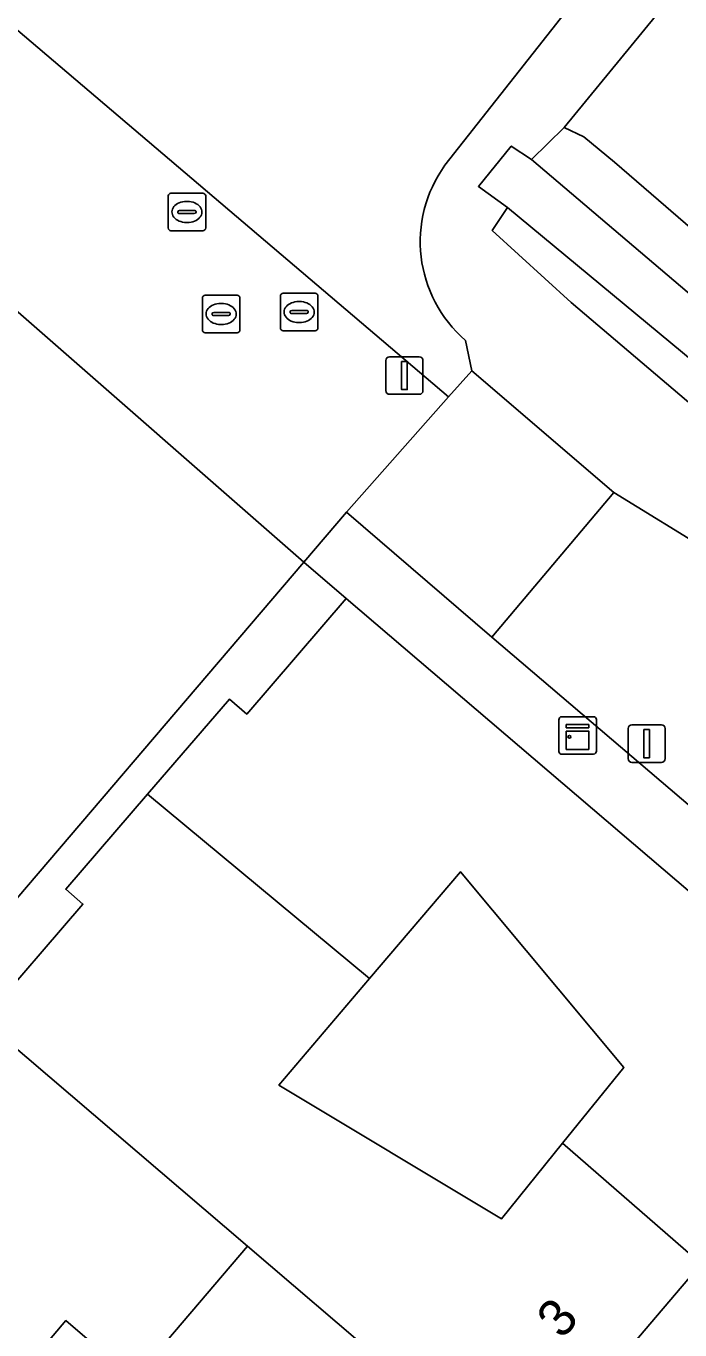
# Model space of a CAD drawing. Extents: x 156412 to 157779, y 382335 to 383768.
# Drawn here: x 157238.69 to 157256.13, y 382824.84 to 382859.59 of the extents above; entities that cross this region are included whole.
import ezdxf

# ---------------------------------------------------------------- set-up
doc = ezdxf.new("R2010")
doc.units = 0
for name, color, linetype in [('IMGEO_Erf', 7, 'Continuous'), ('IMGEO_Groenvoorziening', 7, 'Continuous'), ('IMGEO_Kast', 7, 'Continuous'), ('IMGEO_Lichtmast', 7, 'Continuous'), ('IMGEO_Oever', 7, 'Continuous'), ('IMGEO_Pand', 7, 'Continuous'), ('IMGEO_Pand_nummerreeks', 7, 'Continuous'), ('IMGEO_Parkeervlak_open', 7, 'Continuous'), ('IMGEO_Rijbaan_lokaal_open', 7, 'Continuous'), ('IMGEO_Rioolput', 7, 'Continuous'), ('IMGEO_Voetpad_open', 7, 'Continuous'), ('IMGEO_Waterloop', 7, 'Continuous')]:
    doc.layers.add(name, color=color, linetype=linetype)

msp = doc.modelspace()

# ---------------------------------------------------------------- linework, layer by layer
at = {"layer": 'IMGEO_Erf'}
for points in [[(157236.416, 382821.156), (157239.758, 382825.093), (157241.581, 382823.537), (157244.6, 382827.074), (157237.541, 382833.099), (157240.21, 382836.192), (157239.752, 382836.587), (157241.935, 382839.118), (157244.118, 382841.649), (157244.577, 382841.254), (157247.231, 382844.338), (157246.097, 382845.305), (157236.736, 382834.344), (157209.996, 382802.926), (157216.365, 382797.535), (157219.707, 382801.472), (157223.049, 382805.409), (157220.764, 382807.359), (157224.117, 382811.287), (157226.391, 382809.346), (157229.732, 382813.282), (157233.074, 382817.219)], [(157247.856, 382834.211), (157245.436, 382831.369), (157251.369, 382827.804), (157253, 382829.82), (157254.632, 382831.836), (157250.277, 382837.054)]]:
    msp.add_lwpolyline(points, close=True, dxfattribs=at)
msp.add_lwpolyline([(157226.481, 382788.977), (157262.498, 382831.373), (157261.461, 382832.196), (157256.697, 382826.606), (157251.834, 382820.899)], dxfattribs=at)
at = {"layer": 'IMGEO_Groenvoorziening'}
for points in [[(157237.73, 382861.553), (157224.166, 382873.128), (157223.592, 382872.129), (157249.961, 382849.711), (157250.576, 382850.404), (157250.414, 382851.213)], [(157279.255, 382836.519), (157278.952, 382837.565), (157278.326, 382838.158), (157277.665, 382838.783), (157285.99, 382849.057), (157261.01, 382870.016), (157249.863, 382855.88)], [(157249.863, 382855.88), (157261.01, 382870.016)], [(157274.637, 382834.039), (157253.23, 382852.222), (157251.125, 382854.138), (157251.529, 382854.752), (157250.757, 382855.315), (157251.631, 382856.39), (157252.17, 382856.031), (157253.044, 382856.881), (157261.205, 382866.828), (157282.848, 382849.012), (157275.179, 382839.304), (157275.859, 382838.295), (157276.896, 382837.817), (157277.937, 382837.338), (157277.83, 382836.57), (157277.55, 382834.551)], [(157250.414, 382851.213), (157250.576, 382850.404), (157254.367, 382847.162), (157256.97, 382845.563), (157263.316, 382840.292), (157272.703, 382832.453), (157275, 382831.282), (157276.469, 382830.864), (157278.273, 382832.666), (157279.255, 382836.519)], [(157256.97, 382845.563), (157254.367, 382847.162), (157251.115, 382843.306), (157264.899, 382831.558)]]:
    msp.add_lwpolyline(points, dxfattribs=at)
msp.add_lwpolyline([(157253.044, 382856.881), (157253.564, 382856.636), (157254.381, 382855.965), (157275.259, 382837.938), (157275.859, 382838.295), (157275.179, 382839.304), (157282.848, 382849.012), (157261.205, 382866.828)], close=True, dxfattribs=at)
msp.add_arc((157252.678, 382853.846), 3.473, 144.156, 229.3107, dxfattribs=at)
msp.add_arc((157252.678, 382853.846), 3.473, 144.156, 229.3107, dxfattribs=at)
at = {"layer": 'IMGEO_Kast'}
for p, q in [((157252.901, 382840.26), (157252.901, 382841.101)), ((157252.901, 382841.101), (157252.901, 382840.26)), ((157252.976, 382841.185), (157253.817, 382841.185)), ((157253.817, 382841.185), (157252.976, 382841.185)), ((157253.901, 382841.11), (157253.901, 382840.269)), ((157253.901, 382840.269), (157253.901, 382841.11)), ((157253.826, 382840.185), (157252.985, 382840.185)), ((157252.985, 382840.185), (157253.826, 382840.185))]:
    msp.add_line(p, q, dxfattribs=at)
for points in [[(157253.096, 382840.975), (157253.696, 382840.975), (157253.696, 382840.89), (157253.096, 382840.89), (157253.096, 382840.975)], [(157253.096, 382840.8), (157253.696, 382840.8), (157253.696, 382840.311), (157253.096, 382840.311), (157253.096, 382840.8)]]:
    msp.add_lwpolyline(points, dxfattribs=at)
msp.add_circle((157253.18, 382840.649), 0.0377, dxfattribs=at)
for centre, start, end in [((157252.979, 382841.107), 92.4484, 184.2845), ((157252.979, 382841.107), 92.4484, 184.2845), ((157253.823, 382841.107), 2.4484, 94.2845), ((157253.823, 382841.107), 2.4484, 94.2845), ((157252.979, 382840.263), 182.4484, 274.2845), ((157252.979, 382840.263), 182.4484, 274.2845), ((157253.823, 382840.263), 272.4484, 4.2845), ((157253.823, 382840.263), 272.4484, 4.2845)]:
    msp.add_arc(centre, 0.0779, start, end, dxfattribs=at)
at = {"layer": 'IMGEO_Lichtmast'}
for p, q in [((157248.288, 382849.875), (157248.288, 382850.675)), ((157248.288, 382850.675), (157248.288, 382849.875)), ((157248.388, 382850.775), (157249.178, 382850.775)), ((157249.178, 382850.775), (157248.388, 382850.775)), ((157249.278, 382850.675), (157249.278, 382849.875)), ((157249.278, 382849.875), (157249.278, 382850.675)), ((157249.178, 382849.775), (157248.388, 382849.775)), ((157248.388, 382849.775), (157249.178, 382849.775)), ((157254.746, 382840.068), (157254.746, 382840.868)), ((157254.746, 382840.868), (157254.746, 382840.068)), ((157254.846, 382840.968), (157255.636, 382840.968)), ((157255.636, 382840.968), (157254.846, 382840.968)), ((157255.736, 382840.868), (157255.736, 382840.068)), ((157255.736, 382840.068), (157255.736, 382840.868)), ((157255.636, 382839.968), (157254.846, 382839.968)), ((157254.846, 382839.968), (157255.636, 382839.968))]:
    msp.add_line(p, q, dxfattribs=at)
for points in [[(157248.708, 382850.65), (157248.858, 382850.65), (157248.858, 382849.9), (157248.708, 382849.9), (157248.708, 382850.65)], [(157255.166, 382840.843), (157255.316, 382840.843), (157255.316, 382840.093), (157255.166, 382840.093), (157255.166, 382840.843)]]:
    msp.add_lwpolyline(points, dxfattribs=at)
for centre, start, end in [((157248.388, 382850.675), 90, 180), ((157248.388, 382850.675), 90, 180), ((157249.178, 382850.675), 0, 90), ((157249.178, 382850.675), 360, 90), ((157248.388, 382849.875), 180, 270), ((157248.388, 382849.875), 180, 270), ((157249.178, 382849.875), 270, 0), ((157249.178, 382849.875), 270, 0), ((157254.846, 382840.868), 90, 180), ((157254.846, 382840.868), 90, 180), ((157255.636, 382840.868), 0, 90), ((157255.636, 382840.868), 360, 90), ((157254.846, 382840.068), 180, 270), ((157254.846, 382840.068), 180, 270), ((157255.636, 382840.068), 270, 0), ((157255.636, 382840.068), 270, 0)]:
    msp.add_arc(centre, 0.1, start, end, dxfattribs=at)
at = {"layer": 'IMGEO_Oever'}
msp.add_lwpolyline([(157254.381, 382855.965), (157253.564, 382856.636), (157253.044, 382856.881), (157252.17, 382856.031), (157274.823, 382836.785), (157276.896, 382837.817), (157275.859, 382838.295), (157275.259, 382837.938)], close=True, dxfattribs=at)
for points in [[(157251.529, 382854.752), (157251.125, 382854.138), (157253.23, 382852.222), (157274.637, 382834.039)], [(157277.756, 382832.602), (157278.263, 382832.893), (157277.55, 382834.551), (157277.83, 382836.57), (157275.064, 382835.265), (157251.529, 382854.752)]]:
    msp.add_lwpolyline(points, dxfattribs=at)
at = {"layer": 'IMGEO_Pand'}
for points in [[(157247.231, 382844.338), (157244.577, 382841.254), (157244.118, 382841.649), (157241.935, 382839.118), (157247.856, 382834.211), (157250.277, 382837.054), (157254.632, 382831.836), (157253, 382829.82), (157256.697, 382826.606), (157261.461, 382832.196)], [(157247.856, 382834.211), (157241.935, 382839.118), (157239.752, 382836.587), (157240.21, 382836.192), (157237.541, 382833.099), (157244.6, 382827.074), (157251.834, 382820.899), (157256.697, 382826.606), (157253, 382829.82), (157251.369, 382827.804), (157245.436, 382831.369)], [(157244.6, 382827.074), (157241.581, 382823.537), (157248.829, 382817.351), (157250.483, 382819.283), (157250.134, 382819.582), (157250.797, 382820.389), (157251.149, 382820.095), (157251.834, 382820.899)], [(157241.581, 382823.537), (157239.758, 382825.093), (157236.416, 382821.156), (157245.483, 382813.417), (157247.178, 382815.405), (157246.822, 382815.708), (157247.486, 382816.503), (157247.849, 382816.207), (157248.829, 382817.351)]]:
    msp.add_lwpolyline(points, close=True, dxfattribs=at)
at = {"layer": 'IMGEO_Parkeervlak_open'}
msp.add_lwpolyline([(157254.367, 382847.162), (157250.576, 382850.404), (157249.961, 382849.711), (157247.234, 382846.636), (157251.115, 382843.306)], close=True, dxfattribs=at)
at = {"layer": 'IMGEO_Rijbaan_lokaal_open'}
for points in [[(157238.417, 382852.03), (157246.097, 382845.305), (157247.234, 382846.636), (157249.961, 382849.711), (157223.592, 382872.129), (157208.543, 382884.923), (157172.261, 382915.768)], [(157197.88, 382881.334), (157197.38, 382880.782), (157160.428, 382837.227), (157159.336, 382835.94), (157159.216, 382835.813), (157160.92, 382834.318), (157203.794, 382797.851), (157204.984, 382796.839), (157205.746, 382797.75), (157208.939, 382801.654), (157209.562, 382802.416), (157209.996, 382802.926), (157236.736, 382834.344), (157246.097, 382845.305), (157238.417, 382852.03)]]:
    msp.add_lwpolyline(points, dxfattribs=at)
at = {"layer": 'IMGEO_Rioolput'}
for p, q in [((157242.558, 382855.134), (157243.41, 382855.134)), ((157242.483, 382854.208), (157242.483, 382855.06)), ((157242.971, 382854.914), (157242.996, 382854.914)), ((157243.484, 382855.06), (157243.484, 382854.208)), ((157242.742, 382854.628), (157242.742, 382854.64)), ((157243.18, 382854.591), (157242.782, 382854.591)), ((157242.785, 382854.677), (157243.183, 382854.677)), ((157243.226, 382854.64), (157243.226, 382854.628)), ((157243.41, 382854.134), (157242.558, 382854.134)), ((157242.994, 382854.354), (157242.969, 382854.354)), ((157243.395, 382851.49), (157243.395, 382852.342)), ((157243.47, 382852.416), (157244.322, 382852.416)), ((157244.396, 382852.342), (157244.396, 382851.49)), ((157245.475, 382851.541), (157245.475, 382852.393)), ((157245.55, 382852.467), (157246.402, 382852.467)), ((157246.476, 382852.393), (157246.476, 382851.541)), ((157243.883, 382852.196), (157243.908, 382852.196)), ((157245.777, 382852.01), (157246.175, 382852.01)), ((157245.963, 382852.247), (157245.988, 382852.247)), ((157243.654, 382851.91), (157243.654, 382851.922)), ((157244.092, 382851.873), (157243.694, 382851.873)), ((157243.697, 382851.959), (157244.095, 382851.959)), ((157243.906, 382851.636), (157243.881, 382851.636)), ((157244.138, 382851.922), (157244.138, 382851.91)), ((157245.734, 382851.961), (157245.734, 382851.973)), ((157246.172, 382851.924), (157245.774, 382851.924)), ((157245.986, 382851.687), (157245.961, 382851.687)), ((157246.218, 382851.973), (157246.218, 382851.961)), ((157244.322, 382851.416), (157243.47, 382851.416)), ((157246.402, 382851.467), (157245.55, 382851.467))]:
    msp.add_line(p, q, dxfattribs=at)
for points in [[(157242.558, 382855.134), (157243.41, 382855.134)], [(157242.483, 382854.208), (157242.483, 382855.06)], [(157243.484, 382855.06), (157243.484, 382854.208)], [(157243.41, 382854.134), (157242.558, 382854.134)], [(157243.395, 382851.49), (157243.395, 382852.342)], [(157243.47, 382852.416), (157244.322, 382852.416)], [(157244.396, 382852.342), (157244.396, 382851.49)], [(157245.475, 382851.541), (157245.475, 382852.393)], [(157245.55, 382852.467), (157246.402, 382852.467)], [(157246.476, 382852.393), (157246.476, 382851.541)], [(157244.322, 382851.416), (157243.47, 382851.416)], [(157246.402, 382851.467), (157245.55, 382851.467)]]:
    msp.add_lwpolyline(points, dxfattribs=at)
for centre, radius, start, end in [((157242.56, 382855.058), 0.0765, 91.552, 178.448), ((157242.56, 382855.058), 0.0765, 91.552, 178.448), ((157243.408, 382855.058), 0.0765, 1.552, 88.448), ((157243.408, 382855.058), 0.0765, 1.552, 88.448), ((157242.782, 382854.637), 0.0403, 85.8775, 175.7526), ((157242.779, 382854.627), 0.0366, 178.938, 274.7102), ((157243.183, 382854.634), 0.043, 264.8664, 352.4533), ((157243.187, 382854.639), 0.0386, 1.7309, 96.639), ((157242.56, 382854.21), 0.0765, 181.552, 268.448), ((157242.56, 382854.21), 0.0765, 181.552, 268.448), ((157243.408, 382854.21), 0.0765, 271.552, 358.448), ((157243.408, 382854.21), 0.0765, 271.552, 358.448), ((157243.472, 382852.34), 0.0765, 91.552, 178.448), ((157243.472, 382852.34), 0.0765, 91.552, 178.448), ((157244.32, 382852.34), 0.0765, 1.552, 88.448), ((157244.32, 382852.34), 0.0765, 1.552, 88.448), ((157245.552, 382852.391), 0.0765, 91.552, 178.448), ((157245.552, 382852.391), 0.0765, 91.552, 178.448), ((157246.4, 382852.391), 0.0765, 1.552, 88.448), ((157246.4, 382852.391), 0.0765, 1.552, 88.448), ((157245.774, 382851.97), 0.0403, 85.8775, 175.7526), ((157246.179, 382851.972), 0.0386, 1.7309, 96.639), ((157243.694, 382851.919), 0.0403, 85.8775, 175.7526), ((157243.691, 382851.909), 0.0366, 178.938, 274.7102), ((157244.095, 382851.916), 0.043, 264.8664, 352.4533), ((157244.099, 382851.921), 0.0386, 1.7309, 96.639), ((157245.771, 382851.96), 0.0366, 178.938, 274.7102), ((157246.175, 382851.967), 0.043, 264.8664, 352.4533), ((157243.472, 382851.492), 0.0765, 181.552, 268.448), ((157243.472, 382851.492), 0.0765, 181.552, 268.448), ((157244.32, 382851.492), 0.0765, 271.552, 358.448), ((157244.32, 382851.492), 0.0765, 271.552, 358.448), ((157245.552, 382851.543), 0.0765, 181.552, 268.448), ((157245.552, 382851.543), 0.0765, 181.552, 268.448), ((157246.4, 382851.543), 0.0765, 271.552, 358.448), ((157246.4, 382851.543), 0.0765, 271.552, 358.448)]:
    msp.add_arc(centre, radius, start, end, dxfattribs=at)
for centre, major_axis, ratio, start_param, end_param in [((157242.97, 382854.634), (-0.387, 0.002), 0.722429, 4.712389, 7.853982), ((157242.995, 382854.634), (-0.39, 0.002), 0.717154, 1.570796, 4.712389), ((157243.882, 382851.916), (-0.387, 0.002), 0.722429, 4.712389, 7.853982), ((157243.907, 382851.916), (-0.39, 0.002), 0.717154, 1.570796, 4.712389), ((157245.962, 382851.967), (-0.387, 0.002), 0.722429, 4.712389, 7.853982), ((157245.987, 382851.967), (-0.39, 0.002), 0.717154, 1.570796, 4.712389)]:
    msp.add_ellipse(centre, major_axis=major_axis, ratio=ratio, start_param=start_param, end_param=end_param, dxfattribs=at)
at = {"layer": 'IMGEO_Voetpad_open'}
msp.add_lwpolyline([(157251.115, 382843.306), (157247.234, 382846.636), (157246.097, 382845.305), (157247.231, 382844.338), (157261.461, 382832.196), (157262.498, 382831.373), (157226.481, 382788.977), (157225.443, 382789.85), (157216.365, 382797.535), (157209.996, 382802.926), (157209.562, 382802.416), (157208.939, 382801.654), (157212.817, 382798.361), (157226.7, 382786.573), (157264.899, 382831.558)], close=True, dxfattribs=at)
at = {"layer": 'IMGEO_Waterloop'}
msp.add_lwpolyline([(157252.17, 382856.031), (157251.631, 382856.39), (157250.757, 382855.315), (157251.529, 382854.752), (157275.064, 382835.265), (157277.83, 382836.57), (157277.937, 382837.338), (157276.896, 382837.817), (157274.823, 382836.785)], close=True, dxfattribs=at)

# ---------------------------------------------------------------- texts
at = {"layer": 'IMGEO_Pand_nummerreeks'}
msp.add_text('3', height=1, rotation=49.366, dxfattribs=at).set_placement((157252.989, 382824.57))

doc.saveas('drawing.dxf')
